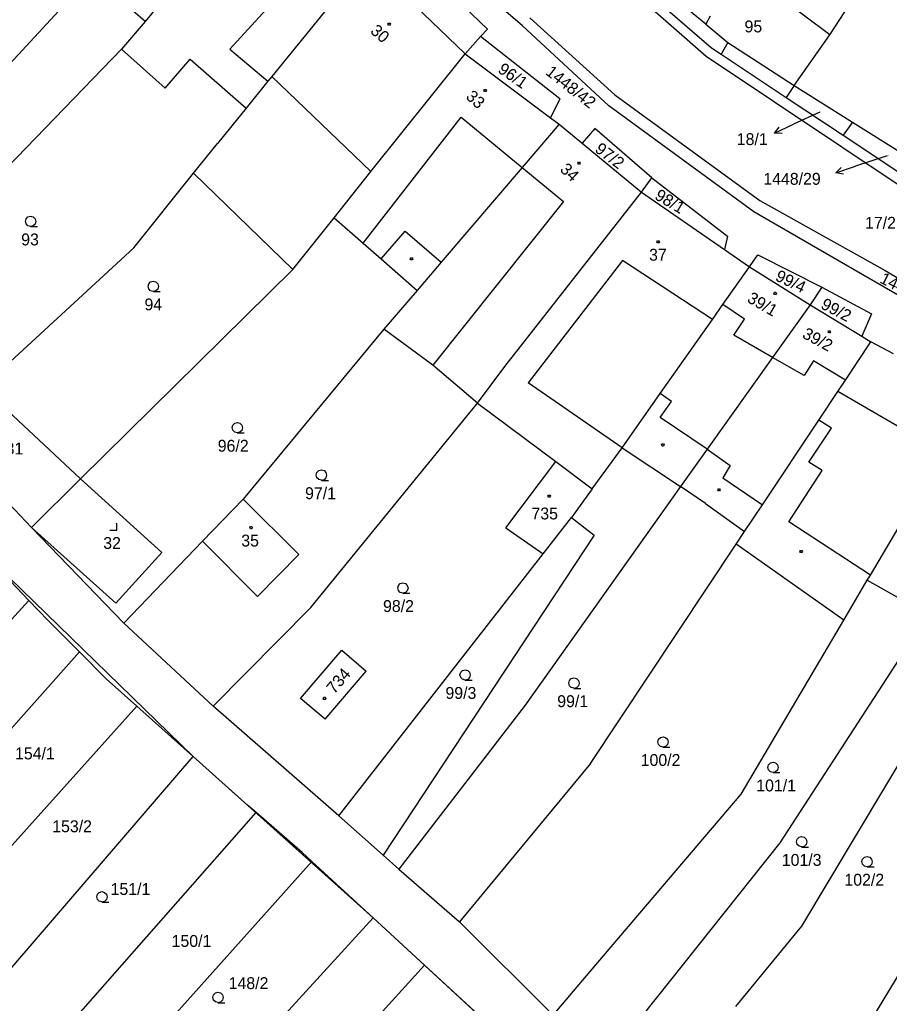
# Model space of a CAD drawing. Extents: x -580630 to -576196, y -1189024 to -1183567.
# Drawn here: x -578693.1 to -578568.6, y -1186024.3 to -1185883.6 of the extents above; entities that cross this region are included whole.
import ezdxf

# ---------------------------------------------------------------- set-up
doc = ezdxf.new("R2010")
doc.units = 0
for name, color, linetype in [('Vrstva 1', 7, 'Continuous'), ('Vrstva 16', 7, 'Continuous'), ('Vrstva 18', 7, 'Continuous'), ('Vrstva 19', 7, 'Continuous'), ('Vrstva 25', 7, 'Continuous'), ('Vrstva 4', 7, 'Continuous'), ('Vrstva 63', 7, 'Continuous')]:
    doc.layers.add(name, color=color, linetype=linetype)

msp = doc.modelspace()

# ---------------------------------------------------------------- linework, layer by layer
at = {"layer": 'Vrstva 1'}
for p, q in [((-578620.73, -1185864.55), (-578594.05, -1185887.66)), ((-578594.83, -1185884.3), (-578619.89, -1185863.72)), ((-578594.79, -1185888.89), (-578621.7, -1185865.32)), ((-578621.11, -1185884.52), (-578638.92, -1185869.17)), ((-578577.1, -1185885.8), (-578566.01, -1185868.83)), ((-578640.15, -1185871.52), (-578626.11, -1185884.98)), ((-578643.36, -1185875.02), (-578656.98, -1185891.78)), ((-578698.48, -1185894.24), (-578682.73, -1185877.22)), ((-578675.1, -1185883.91), (-578682.73, -1185877.22)), ((-578672.38, -1185880.58), (-578675.1, -1185883.91)), ((-578675.1, -1185883.91), (-578678.5, -1185887.84)), ((-578620.03, -1185883.37), (-578607.87, -1185894.4)), ((-578594.23, -1185883.12), (-578594.83, -1185884.3)), ((-578627.09, -1185886.07), (-578626.11, -1185884.98)), ((-578608.71, -1185895.98), (-578621.11, -1185884.52)), ((-578594.83, -1185884.3), (-578591.7, -1185886.91)), ((-578629.28, -1185888.52), (-578627.09, -1185886.07)), ((-578615.74, -1185894.97), (-578627.09, -1185886.07)), ((-578591.7, -1185886.91), (-578592.67, -1185888.57)), ((-578582.19, -1185893.08), (-578577.1, -1185885.8)), ((-578709.49, -1185919.89), (-578678.5, -1185887.84)), ((-578678.5, -1185887.84), (-578672.25, -1185893.46)), ((-578594.05, -1185887.66), (-578592.67, -1185888.57)), ((-578672.25, -1185893.46), (-578668.68, -1185889.28)), ((-578668.68, -1185889.28), (-578660.66, -1185896.31)), ((-578642.78, -1185905.38), (-578629.28, -1185888.52)), ((-578629.28, -1185888.52), (-578617.06, -1185897.69)), ((-578565.6, -1185908.42), (-578594.79, -1185888.89)), ((-578592.67, -1185888.57), (-578583.34, -1185894.76)), ((-578657.53, -1185892.46), (-578660.66, -1185896.31)), ((-578656.98, -1185891.78), (-578657.53, -1185892.46)), ((-578582.19, -1185893.08), (-578583.34, -1185894.76)), ((-578582.19, -1185893.08), (-578573.84, -1185898.3)), ((-578615.74, -1185894.97), (-578617.06, -1185897.69)), ((-578607.87, -1185894.4), (-578587.11, -1185909.52)), ((-578583.34, -1185894.76), (-578575.17, -1185900.18)), ((-578660.66, -1185896.31), (-578664.76, -1185901.35)), ((-578587.97, -1185911.14), (-578608.71, -1185895.98)), ((-578617.06, -1185897.69), (-578615.83, -1185898.61)), ((-578573.84, -1185898.3), (-578575.17, -1185900.18)), ((-578573.84, -1185898.3), (-578566.45, -1185902.92)), ((-578615.83, -1185898.61), (-578621.13, -1185904.8)), ((-578615.83, -1185898.61), (-578612.54, -1185901.33)), ((-578610.74, -1185899.23), (-578612.54, -1185901.33)), ((-578602.59, -1185906.26), (-578610.74, -1185899.23)), ((-578575.17, -1185900.18), (-578564.67, -1185907.15)), ((-578668.21, -1185905.6), (-578664.76, -1185901.35)), ((-578612.54, -1185901.33), (-578604.06, -1185908.33)), ((-578648.06, -1185911.97), (-578642.78, -1185905.38)), ((-578621.13, -1185904.8), (-578632.71, -1185918.31)), ((-578676.74, -1185916.27), (-578668.21, -1185905.6)), ((-578653.98, -1185919.37), (-578668.21, -1185905.6)), ((-578604.06, -1185908.33), (-578602.59, -1185906.26)), ((-578602.59, -1185906.26), (-578591.75, -1185914.59)), ((-578623.61, -1185933.27), (-578604.06, -1185908.33)), ((-578604.06, -1185908.33), (-578592.18, -1185916.5)), ((-578587.11, -1185909.52), (-578569.16, -1185919.53)), ((-578653.98, -1185919.37), (-578648.06, -1185911.97)), ((-578648.06, -1185911.97), (-578643.91, -1185915.61)), ((-578523.87, -1185948.14), (-578587.97, -1185911.14)), ((-578591.75, -1185914.59), (-578592.18, -1185916.5)), ((-578698.38, -1185936.22), (-578676.74, -1185916.27)), ((-578643.91, -1185915.61), (-578641.34, -1185917.86)), ((-578592.18, -1185916.5), (-578588.58, -1185918.98)), ((-578641.34, -1185917.86), (-578636.19, -1185922.37)), ((-578588.58, -1185918.98), (-578587.42, -1185917.28)), ((-578587.42, -1185917.28), (-578578.24, -1185921.92)), ((-578684.36, -1185949.32), (-578653.98, -1185919.37)), ((-578632.71, -1185918.31), (-578636.19, -1185922.37)), ((-578592.4, -1185924.4), (-578588.58, -1185918.98)), ((-578588.58, -1185918.98), (-578579.93, -1185924.44)), ((-578569.16, -1185919.53), (-578523.02, -1185947)), ((-578578.24, -1185921.92), (-578579.93, -1185924.44)), ((-578578.24, -1185921.92), (-578571.12, -1185925.74)), ((-578636.19, -1185922.37), (-578640.95, -1185927.93)), ((-578593.91, -1185926.55), (-578592.4, -1185924.4)), ((-578579.93, -1185924.44), (-578585.29, -1185931.96)), ((-578579.93, -1185924.44), (-578572.52, -1185928.93)), ((-578571.12, -1185925.74), (-578572.52, -1185928.93)), ((-578601.36, -1185937.12), (-578593.91, -1185926.55)), ((-578640.95, -1185927.93), (-578661.09, -1185952.22)), ((-578633.92, -1185933.06), (-578640.95, -1185927.93)), ((-578572.52, -1185928.93), (-578571.21, -1185929.72)), ((-578574.87, -1185935.21), (-578571.21, -1185929.72)), ((-578567.98, -1185931.45), (-578571.21, -1185929.72)), ((-578585.29, -1185931.96), (-578594.65, -1185945.09)), ((-578627.53, -1185938.49), (-578633.92, -1185933.06)), ((-578627.53, -1185938.49), (-578623.61, -1185933.27)), ((-578684.36, -1185949.32), (-578698.38, -1185936.22)), ((-578575.94, -1185936.82), (-578574.87, -1185935.21)), ((-578606.84, -1185944.9), (-578601.36, -1185937.12)), ((-578578.67, -1185940.92), (-578575.94, -1185936.82)), ((-578651.39, -1185967.73), (-578627.53, -1185938.49)), ((-578627.53, -1185938.49), (-578616.34, -1185946.84)), ((-578586.73, -1185953.02), (-578578.67, -1185940.92)), ((-578704.89, -1185942.05), (-578691.38, -1185956.26)), ((-578611.13, -1185950.75), (-578606.84, -1185944.9)), ((-578594.65, -1185945.09), (-578598.46, -1185950.42)), ((-578571.29, -1185963.09), (-578560.94, -1185945.55)), ((-578623.49, -1185956.35), (-578616.34, -1185946.84)), ((-578616.34, -1185946.84), (-578611.13, -1185950.75)), ((-578691.38, -1185956.26), (-578684.36, -1185949.32)), ((-578684.36, -1185949.32), (-578672.71, -1185959.85)), ((-578598.46, -1185950.42), (-578620.7, -1185981.68)), ((-578594.87, -1185952.83), (-578598.46, -1185950.42)), ((-578611.13, -1185950.75), (-578614.09, -1185954.83)), ((-578661.09, -1185952.22), (-578666.9, -1185958.26)), ((-578653.09, -1185960.15), (-578661.09, -1185952.22)), ((-578594.87, -1185952.83), (-578589.29, -1185956.86)), ((-578589.29, -1185956.86), (-578586.73, -1185953.02)), ((-578618.15, -1185960.04), (-578614.09, -1185954.83)), ((-578614.09, -1185954.83), (-578610.85, -1185957.38)), ((-578678.18, -1185969.99), (-578691.38, -1185956.26)), ((-578679.3, -1185967.11), (-578691.38, -1185956.26)), ((-578610.85, -1185957.38), (-578641.05, -1186003.14)), ((-578623.49, -1185956.35), (-578618.15, -1185960.04)), ((-578590.5, -1185958.68), (-578589.29, -1185956.86)), ((-578666.9, -1185958.26), (-578678.18, -1185969.99)), ((-578666.9, -1185958.26), (-578659.01, -1185966.14)), ((-578611.37, -1185990.03), (-578590.5, -1185958.68)), ((-578575.1, -1185969.54), (-578590.5, -1185958.68)), ((-578699.03, -1185959.15), (-578691.75, -1185966.71)), ((-578672.71, -1185959.85), (-578679.3, -1185967.11)), ((-578659.01, -1185966.14), (-578653.09, -1185960.15)), ((-578647.37, -1185997.53), (-578618.15, -1185960.04)), ((-578575.1, -1185969.54), (-578571.73, -1185963.83)), ((-578571.73, -1185963.83), (-578571.29, -1185963.09)), ((-578571.73, -1185963.83), (-578567.05, -1185966.43)), ((-578710.22, -1185986.88), (-578691.75, -1185966.71)), ((-578691.75, -1185966.71), (-578688.98, -1185969.58)), ((-578665.36, -1185981.82), (-578651.39, -1185967.73)), ((-578688.98, -1185969.58), (-578684.5, -1185974.08)), ((-578678.18, -1185969.99), (-578665.36, -1185981.82)), ((-578589.79, -1185994.44), (-578575.1, -1185969.54)), ((-578722.06, -1186016.25), (-578684.5, -1185974.08)), ((-578684.5, -1185974.08), (-578680.68, -1185977.91)), ((-578652.86, -1185980.74), (-578646.93, -1185973.83)), ((-578646.93, -1185973.83), (-578643.47, -1185976.83)), ((-578566.67, -1185974.34), (-578584.27, -1186001.37)), ((-578649.36, -1185983.71), (-578643.47, -1185976.83)), ((-578680.68, -1185977.91), (-578676.3, -1185981.83)), ((-578649.36, -1185983.71), (-578652.86, -1185980.74)), ((-578713.25, -1186022.97), (-578676.3, -1185981.83)), ((-578676.3, -1185981.83), (-578668.22, -1185989.04)), ((-578647.37, -1185997.53), (-578665.36, -1185981.82)), ((-578620.7, -1185981.68), (-578638.8, -1186005.15)), ((-578562.44, -1185982.02), (-578581.13, -1186013.29)), ((-578703.72, -1186030.23), (-578668.22, -1185989.04)), ((-578668.22, -1185989.04), (-578660.45, -1185995.98)), ((-578611.37, -1185990.03), (-578630.12, -1186012.71)), ((-578611.39, -1186019.81), (-578589.79, -1185994.44)), ((-578659.22, -1185997.05), (-578660.45, -1185995.98)), ((-578694.57, -1186037.21), (-578659.22, -1185997.05)), ((-578652.63, -1186002.79), (-578659.22, -1185997.05)), ((-578641.05, -1186003.14), (-578647.37, -1185997.53)), ((-578576.54, -1186035.56), (-578554.85, -1185999.84)), ((-578584.27, -1186001.37), (-578604.02, -1186026.18)), ((-578651.27, -1186004.04), (-578652.63, -1186002.79)), ((-578638.8, -1186005.15), (-578641.05, -1186003.14)), ((-578686.45, -1186043.39), (-578651.27, -1186004.04)), ((-578642.49, -1186012.12), (-578651.27, -1186004.04)), ((-578638.8, -1186005.15), (-578630.12, -1186012.71)), ((-578677.71, -1186050.57), (-578642.49, -1186012.12)), ((-578635.13, -1186018.88), (-578642.49, -1186012.12)), ((-578630.12, -1186012.71), (-578616.71, -1186026.05)), ((-578581.13, -1186013.29), (-578590.58, -1186024.78)), ((-578669.91, -1186057.09), (-578635.13, -1186018.88)), ((-578627.41, -1186025.98), (-578635.13, -1186018.88)), ((-578616.71, -1186026.05), (-578611.39, -1186019.81))]:
    msp.add_line(p, q, dxfattribs=at)
at = {"layer": 'Vrstva 16'}
for p, q in [((-578578.52, -1185896.85), (-578582.31, -1185898.61)), ((-578585.03, -1185899.875), (-578582.31, -1185898.61)), ((-578568.91, -1185903.14), (-578573.4, -1185904.62)), ((-578576.249, -1185905.559), (-578573.4, -1185904.62))]:
    msp.add_line(p, q, dxfattribs=at)
for points in [[(-578583.913, -1185899.907), (-578585.03, -1185899.875), (-578584.334, -1185899)], [(-578575.143, -1185905.721), (-578576.249, -1185905.559), (-578575.456, -1185904.771)]]:
    msp.add_lwpolyline(points, dxfattribs=at)
at = {"layer": 'Vrstva 25'}
for points in [[(-578640.09, -1185884.15), (-578640, -1185884.3), (-578640.09, -1185884.45), (-578640.27, -1185884.45), (-578640.36, -1185884.3), (-578640.27, -1185884.15)], [(-578626.34, -1185893.63), (-578626.25, -1185893.78), (-578626.34, -1185893.93), (-578626.52, -1185893.93), (-578626.61, -1185893.78), (-578626.52, -1185893.63)], [(-578612.91, -1185904.02), (-578612.82, -1185904.17), (-578612.91, -1185904.32), (-578613.09, -1185904.32), (-578613.18, -1185904.17), (-578613.09, -1185904.02)], [(-578601.57, -1185915.27), (-578601.48, -1185915.42), (-578601.57, -1185915.57), (-578601.75, -1185915.57), (-578601.84, -1185915.42), (-578601.75, -1185915.27)], [(-578636.88, -1185917.69), (-578636.79, -1185917.84), (-578636.88, -1185917.99), (-578637.06, -1185917.99), (-578637.15, -1185917.84), (-578637.06, -1185917.69)], [(-578584.84, -1185922.64), (-578584.75, -1185922.79), (-578584.84, -1185922.94), (-578585.02, -1185922.94), (-578585.11, -1185922.79), (-578585.02, -1185922.64)], [(-578577.08, -1185928.13), (-578576.99, -1185928.28), (-578577.08, -1185928.43), (-578577.26, -1185928.43), (-578577.35, -1185928.28), (-578577.26, -1185928.13)], [(-578600.9, -1185944.33), (-578600.81, -1185944.48), (-578600.9, -1185944.63), (-578601.08, -1185944.63), (-578601.17, -1185944.48), (-578601.08, -1185944.33)], [(-578617.17, -1185951.66), (-578617.08, -1185951.81), (-578617.17, -1185951.96), (-578617.35, -1185951.96), (-578617.44, -1185951.81), (-578617.35, -1185951.66)], [(-578592.87, -1185950.75), (-578592.78, -1185950.9), (-578592.87, -1185951.05), (-578593.05, -1185951.05), (-578593.14, -1185950.9), (-578593.05, -1185950.75)], [(-578659.86, -1185956.15), (-578659.77, -1185956.3), (-578659.86, -1185956.45), (-578660.04, -1185956.45), (-578660.13, -1185956.3), (-578660.04, -1185956.15)], [(-578581.12, -1185959.55), (-578581.03, -1185959.7), (-578581.12, -1185959.85), (-578581.3, -1185959.85), (-578581.39, -1185959.7), (-578581.3, -1185959.55)], [(-578649.34, -1185980.57), (-578649.25, -1185980.72), (-578649.34, -1185980.87), (-578649.52, -1185980.87), (-578649.61, -1185980.72), (-578649.52, -1185980.57)]]:
    msp.add_lwpolyline(points, close=True, dxfattribs=at)
for points in [[(-578691.5, -1185913.23), (-578691.88, -1185913.13), (-578692.15, -1185912.86), (-578692.25, -1185912.49), (-578692.15, -1185912.12), (-578691.88, -1185911.85), (-578691.51, -1185911.75), (-578691.14, -1185911.85), (-578690.87, -1185912.12), (-578690.77, -1185912.5), (-578690.87, -1185912.88), (-578691.14, -1185913.15), (-578691.52, -1185913.25), (-578690.52, -1185913.25)], [(-578673.94, -1185922.52), (-578674.32, -1185922.42), (-578674.59, -1185922.15), (-578674.69, -1185921.78), (-578674.59, -1185921.41), (-578674.32, -1185921.14), (-578673.95, -1185921.04), (-578673.58, -1185921.14), (-578673.31, -1185921.41), (-578673.21, -1185921.79), (-578673.31, -1185922.17), (-578673.58, -1185922.44), (-578673.96, -1185922.54), (-578672.96, -1185922.54)], [(-578661.9, -1185942.74), (-578662.28, -1185942.64), (-578662.55, -1185942.37), (-578662.65, -1185942), (-578662.55, -1185941.63), (-578662.28, -1185941.36), (-578661.91, -1185941.26), (-578661.54, -1185941.36), (-578661.27, -1185941.63), (-578661.17, -1185942.01), (-578661.27, -1185942.39), (-578661.54, -1185942.66), (-578661.92, -1185942.76), (-578660.92, -1185942.76)], [(-578649.86, -1185949.53), (-578650.24, -1185949.43), (-578650.51, -1185949.16), (-578650.61, -1185948.79), (-578650.51, -1185948.42), (-578650.24, -1185948.15), (-578649.87, -1185948.05), (-578649.5, -1185948.15), (-578649.23, -1185948.42), (-578649.13, -1185948.8), (-578649.23, -1185949.18), (-578649.5, -1185949.45), (-578649.88, -1185949.55), (-578648.88, -1185949.55)], [(-578680.18, -1185956.65), (-578679.18, -1185956.65), (-578679.18, -1185955.65)], [(-578638.21, -1185965.67), (-578638.59, -1185965.57), (-578638.86, -1185965.3), (-578638.96, -1185964.93), (-578638.86, -1185964.56), (-578638.59, -1185964.29), (-578638.22, -1185964.19), (-578637.85, -1185964.29), (-578637.58, -1185964.56), (-578637.48, -1185964.94), (-578637.58, -1185965.32), (-578637.85, -1185965.59), (-578638.23, -1185965.69), (-578637.23, -1185965.69)], [(-578629.29, -1185978.1), (-578629.67, -1185978), (-578629.94, -1185977.73), (-578630.04, -1185977.36), (-578629.94, -1185976.99), (-578629.67, -1185976.72), (-578629.3, -1185976.62), (-578628.93, -1185976.72), (-578628.66, -1185976.99), (-578628.56, -1185977.37), (-578628.66, -1185977.75), (-578628.93, -1185978.02), (-578629.31, -1185978.12), (-578628.31, -1185978.12)], [(-578613.72, -1185979.28), (-578614.1, -1185979.18), (-578614.37, -1185978.91), (-578614.47, -1185978.54), (-578614.37, -1185978.17), (-578614.1, -1185977.9), (-578613.73, -1185977.8), (-578613.36, -1185977.9), (-578613.09, -1185978.17), (-578612.99, -1185978.55), (-578613.09, -1185978.93), (-578613.36, -1185979.2), (-578613.74, -1185979.3), (-578612.74, -1185979.3)], [(-578600.96, -1185987.69), (-578601.34, -1185987.59), (-578601.61, -1185987.32), (-578601.71, -1185986.95), (-578601.61, -1185986.58), (-578601.34, -1185986.31), (-578600.97, -1185986.21), (-578600.6, -1185986.31), (-578600.33, -1185986.58), (-578600.23, -1185986.96), (-578600.33, -1185987.34), (-578600.6, -1185987.61), (-578600.98, -1185987.71), (-578599.98, -1185987.71)], [(-578585.21, -1185991.33), (-578585.59, -1185991.23), (-578585.86, -1185990.96), (-578585.96, -1185990.59), (-578585.86, -1185990.22), (-578585.59, -1185989.95), (-578585.22, -1185989.85), (-578584.85, -1185989.95), (-578584.58, -1185990.22), (-578584.48, -1185990.6), (-578584.58, -1185990.98), (-578584.85, -1185991.25), (-578585.23, -1185991.35), (-578584.23, -1185991.35)], [(-578581.12, -1186001.98), (-578581.5, -1186001.88), (-578581.77, -1186001.61), (-578581.87, -1186001.24), (-578581.77, -1186000.87), (-578581.5, -1186000.6), (-578581.13, -1186000.5), (-578580.76, -1186000.6), (-578580.49, -1186000.87), (-578580.39, -1186001.25), (-578580.49, -1186001.63), (-578580.76, -1186001.9), (-578581.14, -1186002), (-578580.14, -1186002)], [(-578571.75, -1186004.82), (-578572.13, -1186004.72), (-578572.4, -1186004.45), (-578572.5, -1186004.08), (-578572.4, -1186003.71), (-578572.13, -1186003.44), (-578571.76, -1186003.34), (-578571.39, -1186003.44), (-578571.12, -1186003.71), (-578571.02, -1186004.09), (-578571.12, -1186004.47), (-578571.39, -1186004.74), (-578571.77, -1186004.84), (-578570.77, -1186004.84)], [(-578681.29, -1186009.85), (-578681.67, -1186009.75), (-578681.94, -1186009.48), (-578682.04, -1186009.11), (-578681.94, -1186008.74), (-578681.67, -1186008.47), (-578681.3, -1186008.37), (-578680.93, -1186008.47), (-578680.66, -1186008.74), (-578680.56, -1186009.12), (-578680.66, -1186009.5), (-578680.93, -1186009.77), (-578681.31, -1186009.87), (-578680.31, -1186009.87)], [(-578664.68, -1186024.24), (-578665.06, -1186024.14), (-578665.33, -1186023.87), (-578665.43, -1186023.5), (-578665.33, -1186023.13), (-578665.06, -1186022.86), (-578664.69, -1186022.76), (-578664.32, -1186022.86), (-578664.05, -1186023.13), (-578663.95, -1186023.51), (-578664.05, -1186023.89), (-578664.32, -1186024.16), (-578664.7, -1186024.26), (-578663.7, -1186024.26)]]:
    msp.add_lwpolyline(points, dxfattribs=at)
at = {"layer": 'Vrstva 4'}
for p, q in [((-578643.36, -1185875.02), (-578629.28, -1185888.52)), ((-578662.98, -1185887.87), (-578654.57, -1185878.67)), ((-578577.1, -1185885.8), (-578586.21, -1185878.99)), ((-578591.7, -1185886.91), (-578582.19, -1185893.08)), ((-578662.98, -1185887.87), (-578657.53, -1185892.46)), ((-578642.78, -1185905.38), (-578656.98, -1185891.78)), ((-578643.91, -1185915.61), (-578629.89, -1185897.6)), ((-578629.89, -1185897.6), (-578621.13, -1185904.8)), ((-578621.13, -1185904.8), (-578615.23, -1185909.67)), ((-578615.23, -1185909.67), (-578633.92, -1185933.06)), ((-578641.34, -1185917.86), (-578637.88, -1185913.89)), ((-578637.88, -1185913.89), (-578632.71, -1185918.31)), ((-578606.77, -1185918.08), (-578620.26, -1185935.6)), ((-578593.91, -1185926.55), (-578606.77, -1185918.08)), ((-578589.31, -1185926.49), (-578592.4, -1185924.4)), ((-578590.83, -1185928.77), (-578589.31, -1185926.49)), ((-578585.29, -1185931.96), (-578590.83, -1185928.77)), ((-578580.78, -1185934.56), (-578585.29, -1185931.96)), ((-578579.41, -1185932.43), (-578580.78, -1185934.56)), ((-578574.87, -1185935.21), (-578579.41, -1185932.43)), ((-578606.84, -1185944.9), (-578620.26, -1185935.6)), ((-578599.78, -1185938.26), (-578601.36, -1185937.12)), ((-578560.94, -1185945.55), (-578575.94, -1185936.82)), ((-578601.39, -1185940.56), (-578599.78, -1185938.26)), ((-578594.65, -1185945.09), (-578601.39, -1185940.56)), ((-578576.87, -1185942.08), (-578578.67, -1185940.92)), ((-578580.08, -1185946.93), (-578576.87, -1185942.08)), ((-578606.84, -1185944.9), (-578598.46, -1185950.42)), ((-578594.65, -1185945.09), (-578591.35, -1185947.39)), ((-578591.35, -1185947.39), (-578592.41, -1185949.18)), ((-578578.18, -1185948.12), (-578580.08, -1185946.93)), ((-578582.97, -1185955.46), (-578578.18, -1185948.12)), ((-578592.41, -1185949.18), (-578586.73, -1185953.02)), ((-578571.29, -1185963.09), (-578582.97, -1185955.46))]:
    msp.add_line(p, q, dxfattribs=at)
at = {"layer": 'Vrstva 63'}
for p, q in [((-578668.22, -1185989.04), (-578699.03, -1185959.15)), ((-578642.49, -1186012.12), (-578668.22, -1185989.04)), ((-578611.33, -1186040.76), (-578642.49, -1186012.12))]:
    msp.add_line(p, q, dxfattribs=at)

# ---------------------------------------------------------------- texts
at = {"layer": 'Vrstva 16'}
for s, p in [('18/1', (-578590.417, -1185901.58)), ('1448/29', (-578586.616, -1185907.26)), ('17/2', (-578572.057, -1185913.55))]:
    msp.add_text(s, height=1.7, dxfattribs=at).set_placement(p)
at = {"layer": 'Vrstva 18'}
for s, rotation, p in [('96/1', 325.21084, (-578624.748, -1185891.083)), ('1448/42', 321.7731, (-578617.905, -1185891.376)), ('97/2', 322.68983, (-578610.859, -1185902.427)), ('98/1', 329.27884, (-578602.293, -1185909.222)), ('99/4', 334.14899, (-578585.039, -1185920.874)), ('1449/22', 333.51873, (-578570.087, -1185921.204)), ('99/2', 332.31552, (-578578.515, -1185924.871))]:
    msp.add_text(s, height=1.7, rotation=rotation, dxfattribs=at).set_placement(p)
for s, height, p in [('18/1', 0.1, (-578578.642, -1185896.85)), ('1448/29', 0.1, (-578569.178, -1185903.14)), ('93', 1.7, (-578692.852, -1185915.93)), ('94', 1.7, (-578675.205, -1185925.22)), ('96/2', 1.7, (-578664.717, -1185945.44)), ('97/1', 1.7, (-578652.216, -1185952.23)), ('98/2', 1.7, (-578641.054, -1185968.37)), ('99/3', 1.7, (-578632.121, -1185980.8)), ('99/1', 1.7, (-578616.116, -1185981.98)), ('154/1', 1.7, (-578693.734, -1185989.45)), ('100/2', 1.7, (-578604.172, -1185990.39)), ('101/1', 1.7, (-578587.626, -1185994.03)), ('153/2', 1.7, (-578688.413, -1185999.87)), ('101/3', 1.7, (-578583.971, -1186004.68)), ('102/2', 1.7, (-578575.009, -1186007.52)), ('151/1', 1.7, (-578680.056, -1186008.84)), ('150/1', 1.7, (-578671.321, -1186016.27)), ('148/2', 1.7, (-578663.156, -1186022.31))]:
    msp.add_text(s, height=height, dxfattribs=at).set_placement(p)
at = {"layer": 'Vrstva 19'}
for s, p in [('95', (-578589.302, -1185885.46)), ('37', (-578602.972, -1185918.12)), ('31', (-578695.084, -1185945.84)), ('735', (-578619.808, -1185955.13)), ('35', (-578661.349, -1185959)), ('32', (-578681.106, -1185959.35))]:
    msp.add_text(s, height=1.7, dxfattribs=at).set_placement(p)
for s, rotation, p in [('30', 318.90831, (-578642.989, -1185885.434)), ('33', 317.7051, (-578629.314, -1185894.812)), ('34', 316.78836, (-578615.835, -1185905.214)), ('39/1', 329.9091, (-578589.058, -1185923.945)), ('39/2', 331.62797, (-578581.166, -1185929.07)), ('734', 49.50355, (-578648.023, -1185980.194))]:
    msp.add_text(s, height=1.7, rotation=rotation, dxfattribs=at).set_placement(p)

doc.saveas('drawing.dxf')
